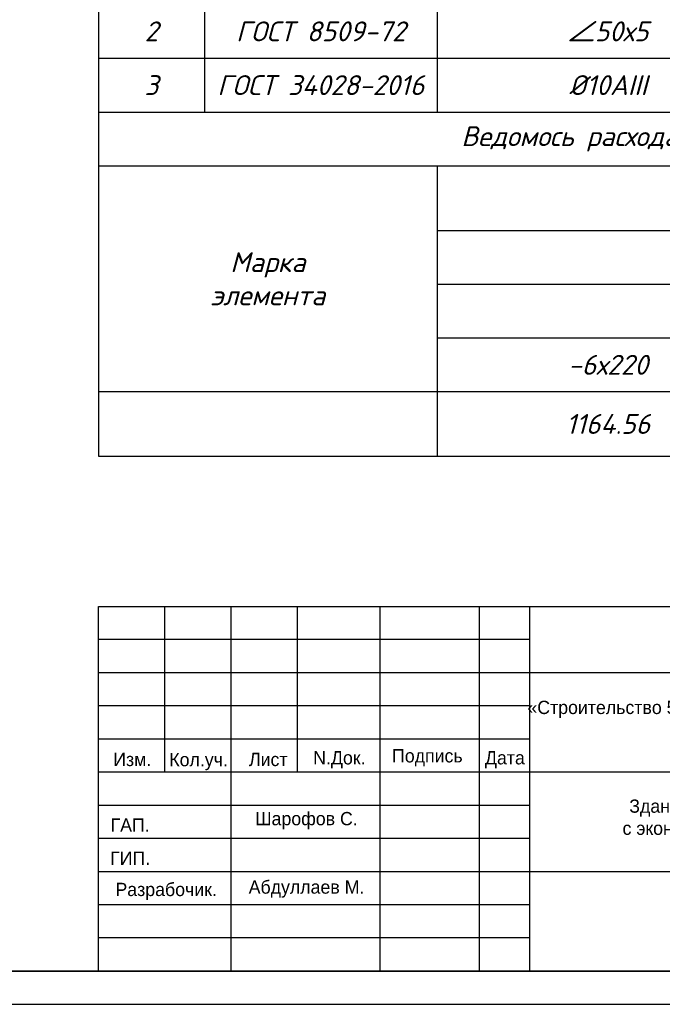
# Model space of a CAD drawing. Header units: millimetres. Extents: x -33345 to 4712671, y -3392 to 121473.
# Tile 313 of 656: x 1730388 to 1740073, y 44501 to 59351. Entities that reach past the tile are written whole.
import ezdxf

# ---------------------------------------------------------------- set-up
doc = ezdxf.new("R2010")
doc.units = ezdxf.units.MM
doc.layers.add('_линия', color=7, linetype='Continuous')
doc.layers.add('ACO-текст', color=7, linetype='Continuous', lineweight=20)
doc.layers.add('Текст', color=7, linetype='Continuous', lineweight=20)
doc.styles.add('ISOCPEUR', font='isocpeui.ttf', dxfattribs={"height": 300})
doc.styles.add('simp 0', font='isocpeui.ttf')
doc.styles.add('simplex 300', font='isocpeui.ttf', dxfattribs={"height": 300})
doc.styles.get("Standard").update_dxf_attribs({"font": 'arial.ttf'})
doc.styles.add('X-U-RW-01$0$StyleROMANS', font='GOTHIC.TTF')
doc.styles.add('новый', font='isocpeui.ttf', dxfattribs={"height": 250})
doc.styles.add('Тохир', font='isocpeui.ttf', dxfattribs={"oblique": 2, "height": 250})

# ---------------------------------------------------------------- blocks, each defined once
blk = doc.blocks.new('awertgre')
at = {"ltscale": 20}
blk.add_lwpolyline([(-49481172, 24226618), (-49439172, 24226618), (-49439172, 24196918), (-49481172, 24196918)], close=True, dxfattribs=at)
at = {"lineweight": 35}
blk.add_lwpolyline([(-49479172, 24226118), (-49439672, 24226118), (-49439672, 24197418), (-49479172, 24197418)], close=True, dxfattribs=at)
blk = doc.blocks.new('*T1195')
at = {"color": 0, "linetype": 'ByBlock', "lineweight": -2, "transparency": 16777216}
for p, q in [((0, 0), (18500, 0)), ((0, 0), (0, -20933)), ((18500, 0), (18500, -20933)), ((0, -1190), (18500, -1190)), ((1597, -1190), (1597, -15743)), ((5106, -1190), (5106, -15743)), ((10256, -1190), (10256, -15743)), ((12937, -1190), (12937, -15743)), ((14479, -1190), (14479, -15743)), ((16294, -1190), (16294, -15743)), ((0, -2604), (18500, -2604)), ((0, -3578), (18500, -3578)), ((0, -4389), (18500, -4389)), ((0, -5200), (18500, -5200)), ((0, -6011), (18500, -6011)), ((0, -6822), (18500, -6822)), ((0, -7633), (18500, -7633)), ((0, -8444), (18500, -8444)), ((0, -9255), (18500, -9255)), ((0, -10066), (18500, -10066)), ((0, -10877), (18500, -10877)), ((0, -11688), (18500, -11688)), ((0, -12499), (18500, -12499)), ((0, -13310), (18500, -13310)), ((0, -14121), (18500, -14121)), ((0, -14932), (18500, -14932)), ((0, -15743), (18500, -15743)), ((0, -16554), (18500, -16554)), ((5106, -16554), (5106, -20933)), ((5106, -17527), (18500, -17527)), ((16294, -17527), (16294, -20933)), ((5106, -18338), (16294, -18338)), ((5106, -19149), (16294, -19149)), ((10256, -19149), (10256, -20933)), ((12937, -19149), (12937, -20933)), ((14479, -19149), (14479, -20933)), ((0, -19960), (18500, -19960)), ((0, -20933), (18500, -20933))]:
    blk.add_line(p, q, dxfattribs=at)
at = {"color": 0, "lineweight": 25, "transparency": 16777216, "char_height": 300, "attachment_point": 5}
for s, insert, width, style in [('Спецификация материалов на Cтойкы на одном этажу ', (9250, -595), 18497, 'ISOCPEUR'), ('Марка поз', (798, -1897), 1593.63, 'ISOCPEUR'), ('L элемента, мм', (11596, -1897), 2678.11, 'ISOCPEUR'), ('Кол-   во', (13708, -1897), 1539.62, 'ISOCPEUR'), ('Масса   ед, кг', (15387, -1897), 1811.84, 'ISOCPEUR'), ('Обозначение', (3351, -1897), 3505.98, 'ISOCPEUR'), ('Наименование', (7681, -1897), 5146.91, 'ISOCPEUR'), ('Примеч.', (17397, -1897), 2202.92, 'ISOCPEUR'), ('{\\C230;Стойки СТ-1\\fISOCPEUR|b0|i1|c238|p34;     \\fISOCPEUR|b0|i1|c204|p34;шт}', (7681, -3091), 5146.91, 'ISOCPEUR'), ('{\\C230;95}', (13708, -3091), 1539.62, 'ISOCPEUR'), ('{\\C230;28.62}', (15387, -3091), 1811.84, 'Тохир'), ('{\\C230;2718.57}', (17397, -3091), 2202.92, 'Тохир'), ('1', (798, -3983), 1593.63, 'ISOCPEUR'), ('ГОСТ 105-76*', (3351, -3983), 3505.98, 'ISOCPEUR'), ('-6х270', (7681, -3983), 5146.91, 'ISOCPEUR'), ('120', (11596, -3983), 2678.11, 'ISOCPEUR'), ('2', (13708, -3983), 1539.62, 'ISOCPEUR'), ('{\\C5;1.24}', (15387, -3983), 1811.84, 'ISOCPEUR'), ('{\\C5;2.49}', (17397, -3983), 2202.92, 'ISOCPEUR'), ('2', (798, -4794), 1593.63, 'ISOCPEUR'), ('ГОСТ 8509-72', (3351, -4794), 3505.98, 'ISOCPEUR'), ('∠50х5', (7681, -4794), 5146.91, 'ISOCPEUR'), ('3400', (11596, -4794), 2678.11, 'ISOCPEUR'), ('2', (13708, -4794), 1539.62, 'ISOCPEUR'), ('{\\C5;12.82}', (15387, -4794), 1811.84, 'ISOCPEUR'), ('{\\C5;25.64}', (17397, -4794), 2202.92, 'ISOCPEUR'), ('3', (798, -5605), 1593.63, 'ISOCPEUR'), ('{\\C5;ГОСТ 34028-2016}', (3351, -5605), 3505.98, 'ISOCPEUR'), ('%%C10АIII', (7681, -5605), 5146.91, 'ISOCPEUR'), ('100', (11596, -5605), 2678.11, 'ISOCPEUR'), ('8', (13708, -5605), 1539.62, 'ISOCPEUR'), ('{\\C5;0.06}', (15387, -5605), 1811.84, 'ISOCPEUR'), ('{\\C5;0.49}', (17397, -5605), 2202.92, 'ISOCPEUR'), ('{\\C230;Стойки СТ-2\\fISOCPEUR|b0|i1|c238|p34;     \\fISOCPEUR|b0|i1|c204|p34;шт}', (7681, -6416), 5146.91, 'ISOCPEUR'), ('{\\C230;26}', (13708, -6416), 1539.62, 'ISOCPEUR'), ('{\\C230;57.36}', (15387, -6416), 1811.84, 'ISOCPEUR'), ('{\\C230;1491.39}', (17397, -6416), 2202.92, 'ISOCPEUR'), ('1', (798, -7227), 1593.63, 'ISOCPEUR'), ('ГОСТ 105-76*', (3351, -7227), 3505.98, 'ISOCPEUR'), ('-6х220', (7681, -7227), 5146.91, 'ISOCPEUR'), ('270', (11596, -7227), 2678.11, 'ISOCPEUR'), ('2', (13708, -7227), 1539.62, 'ISOCPEUR'), ('{\\C5;2.80}', (15387, -7227), 1811.84, 'ISOCPEUR'), ('{\\C5;5.60}', (17397, -7227), 2202.92, 'ISOCPEUR'), ('2', (798, -8038), 1593.63, 'ISOCPEUR'), ('ГОСТ 8509-72', (3351, -8038), 3505.98, 'ISOCPEUR'), ('∠50х5', (7681, -8038), 5146.91, 'ISOCPEUR'), ('3400', (11596, -8038), 2678.11, 'ISOCPEUR'), ('4', (13708, -8038), 1539.62, 'ISOCPEUR'), ('{\\C5;12.82}', (15387, -8038), 1811.84, 'ISOCPEUR'), ('{\\C5;51.27}', (17397, -8038), 2202.92, 'ISOCPEUR'), ('3', (798, -8849), 1593.63, 'ISOCPEUR'), ('{\\C5;ГОСТ 34028-2016}', (3351, -8849), 3505.98, 'ISOCPEUR'), ('%%C10АIII', (7681, -8849), 5146.91, 'ISOCPEUR'), ('100', (11596, -8849), 2678.11, 'ISOCPEUR'), ('8', (13708, -8849), 1539.62, 'ISOCPEUR'), ('{\\C5;0.06}', (15387, -8849), 1811.84, 'ISOCPEUR'), ('{\\C5;0.49}', (17397, -8849), 2202.92, 'ISOCPEUR'), ('{\\C230;Стойки СТ-3\\fISOCPEUR|b0|i1|c238|p34;     \\fISOCPEUR|b0|i1|c204|p34;шт}', (7681, -9660), 5146.91, 'ISOCPEUR'), ('{\\C230;82}', (13708, -9660), 1539.62, 'ISOCPEUR'), ('{\\C230;34.03}', (15387, -9660), 1811.84, 'Тохир'), ('{\\C230;2790.64}', (17397, -9660), 2202.92, 'Тохир'), ('1', (798, -10471), 1593.63, 'ISOCPEUR'), ('ГОСТ 105-76*', (3351, -10471), 3505.98, 'ISOCPEUR'), ('-6х120', (7681, -10471), 5146.91, 'ISOCPEUR'), ('370', (11596, -10471), 2678.11, 'ISOCPEUR'), ('2', (13708, -10471), 1539.62, 'ISOCPEUR'), ('{\\C5;4.71}', (15387, -10471), 1811.84, 'ISOCPEUR'), ('{\\C5;9.41}', (17397, -10471), 2202.92, 'ISOCPEUR'), ('2', (798, -11282), 1593.63, 'ISOCPEUR'), ('ГОСТ 8509-72', (3351, -11282), 3505.98, 'ISOCPEUR'), ('∠50х5', (7681, -11282), 5146.91, 'ISOCPEUR'), ('3200', (11596, -11282), 2678.11, 'ISOCPEUR'), ('2', (13708, -11282), 1539.62, 'ISOCPEUR'), ('{\\C5;12.06}', (15387, -11282), 1811.84, 'ISOCPEUR'), ('{\\C5;24.13}', (17397, -11282), 2202.92, 'ISOCPEUR'), ('3', (798, -12093), 1593.63, 'ISOCPEUR'), ('{\\C5;ГОСТ 34028-2016}', (3351, -12093), 3505.98, 'ISOCPEUR'), ('%%C10АIII', (7681, -12093), 5146.91, 'ISOCPEUR'), ('100', (11596, -12093), 2678.11, 'ISOCPEUR'), ('8', (13708, -12093), 1539.62, 'ISOCPEUR'), ('{\\C5;0.06}', (15387, -12093), 1811.84, 'ISOCPEUR'), ('{\\C5;0.49}', (17397, -12093), 2202.92, 'ISOCPEUR'), ('{\\C230;Стойки СТ-4\\fISOCPEUR|b0|i1|c238|p34;     \\fISOCPEUR|b0|i1|c204|p34;шт}', (7681, -12904), 5146.91, 'ISOCPEUR'), ('{\\C230;1}', (13708, -12904), 1539.62, 'ISOCPEUR'), ('{\\C230;59.90}', (15387, -12904), 1811.84, 'ISOCPEUR'), ('{\\C230;59.90}', (17397, -12904), 2202.92, 'ISOCPEUR'), ('ГОСТ 105-76*', (3351, -13715), 3505.98, 'ISOCPEUR'), ('1', (798, -13715), 1593.63, 'ISOCPEUR'), ('-6х220', (7681, -13715), 5146.91, 'ISOCPEUR'), ('370', (11596, -13715), 2678.11, 'ISOCPEUR'), ('2', (13708, -13715), 1539.62, 'ISOCPEUR'), ('{\\C5;5.58}', (15387, -13715), 1811.84, 'ISOCPEUR'), ('{\\C5;11.15}', (17397, -13715), 2202.92, 'ISOCPEUR'), ('2', (798, -14526), 1593.63, 'ISOCPEUR'), ('ГОСТ 8509-72', (3351, -14526), 3505.98, 'ISOCPEUR'), ('∠50х5', (7681, -14526), 5146.91, 'ISOCPEUR'), ('3200', (11596, -14526), 2678.11, 'ISOCPEUR'), ('4', (13708, -14526), 1539.62, 'ISOCPEUR'), ('{\\C5;12.06}', (15387, -14526), 1811.84, 'ISOCPEUR'), ('{\\C5;48.26}', (17397, -14526), 2202.92, 'ISOCPEUR'), ('3', (798, -15337), 1593.63, 'ISOCPEUR'), ('%%C10АIII', (7681, -15337), 5146.91, 'ISOCPEUR'), ('100', (11596, -15337), 2678.11, 'ISOCPEUR'), ('8', (13708, -15337), 1539.62, 'ISOCPEUR'), ('{\\C5;ГОСТ 34028-2016}', (3351, -15337), 3505.98, 'ISOCPEUR'), ('{\\C5;0.06}', (15387, -15337), 1811.84, 'ISOCPEUR'), ('{\\C5;0.49}', (17397, -15337), 2202.92, 'ISOCPEUR'), ('\\A1;Ведомось расхода стали на элемент, кг', (9250, -16148), 18497, 'ISOCPEUR'), ('\\A1;Изделия арматурные', (11803, -17040), 13391.39, 'ISOCPEUR'), ('Марка \\Pэлемента', (2553, -18257), 5102.61, 'ISOCPEUR'), ('\\A1; Арматура класса  А-III', (10700, -17933), 11185.47, 'ISOCPEUR'), ('Всего', (17397, -18744), 2202.92, 'Тохир'), ('{\\C5;ГОСТ 34028-2016}', (10700, -18744), 11185.47, 'ISOCPEUR'), ('∠50х5', (11596, -19555), 2678.11, 'ISOCPEUR'), ('%%C10АIII', (13708, -19555), 1539.62, 'ISOCPEUR'), ('Итого', (15387, -19555), 1811.84, 'Тохир'), ('1164.56', (7681, -20447), 5146.91, 'ISOCPEUR'), ('5795.24', (11596, -20447), 2678.11, 'новый'), ('100.69', (13708, -20447), 1539.62, 'simplex 300'), ('7060.50', (15387, -20447), 1811.84, 'simplex 300'), ('7060.50', (17397, -20447), 2202.92, 'ISOCPEUR')]:
    blk.add_mtext(s, dxfattribs=dict(at, insert=insert, width=width, style=style))
at = {"color": 0, "lineweight": 25, "transparency": 16777216, "insert": (7681, -19555), "char_height": 300, "width": 5146.91, "attachment_point": 5}
blk.add_mtext('{\\fISOCPEUR|b0|i1|c204|p34;-6х220\\fISOCPEUR|b0|i1|c0|p34; }', dxfattribs=at)
blk = doc.blocks.new('medgor')
at = {"ltscale": 25}
for p, q in [((-44011134, 22929075), (-44011134, 22934575)), ((-44010134, 22932075), (-44010134, 22934575)), ((-44009134, 22929075), (-44009134, 22934575)), ((-44008134, 22932075), (-44008134, 22934575)), ((-44006889, 22929075), (-44006889, 22934575)), ((-44005389, 22929075), (-44005389, 22934575)), ((-44004634, 22929075), (-44004634, 22934575)), ((-44004634, 22934075), (-44011134, 22934075)), ((-43992634, 22933575), (-44011134, 22933575)), ((-44004634, 22933075), (-44011134, 22933075)), ((-44004634, 22932575), (-44011134, 22932575)), ((-43992634, 22932075), (-44011134, 22932075)), ((-44004634, 22931575), (-44011134, 22931575)), ((-44004634, 22931075), (-44011134, 22931075)), ((-43992634, 22930575), (-44011134, 22930575)), ((-44004634, 22930075), (-44011134, 22930075)), ((-44004634, 22929575), (-44011134, 22929575))]:
    blk.add_line(p, q, dxfattribs=at)
blk.add_lwpolyline([(-44011134, 22934575), (-43992634, 22934575), (-43992634, 22929075), (-44011134, 22929075)], close=True, dxfattribs=at)
at = {"layer": 'Текст', "char_height": 200, "attachment_point": 8, "style": 'X-U-RW-01$0$StyleROMANS'}
for s, insert, width in [('\\pxqc;«Строительство 5-этажного административного здания Управления Департамента по борьбе с экономическими преступлениями города Ташкента»', (-43998711, 22932559), 11910.39), ('Изм.', (-44010625, 22932165), 748.42), ('Лист', (-44008575, 22932165), 748.42), ('Подпись', (-44006177, 22932165), 748.42), ('Кол.уч.', (-44009625, 22932105), 748.42), ('N.Док.', (-44007503, 22932135), 748.42), ('Дата', (-44005008, 22932135), 748.42), ('Здание Департамента по борьбе\\P с экономическими преступлениями', (-44001076, 22931070), 11910.39), ('ГАП.', (-44010657, 22931178), 748.42), ('Шарофов С.', (-44007998, 22931215), 2029.72), ('ГИП.', (-44010657, 22930678), 748.42), ('Разрабочик.', (-44010114, 22930147), 748.42), ('Абдуллаев М.', (-44007998, 22930183), 2180.46)]:
    blk.add_mtext(s, dxfattribs=dict(at, insert=insert, width=width))

msp = doc.modelspace()

# ---------------------------------------------------------------- block references
for name, p in [('*T1195', (1731575.221, 73701.326, 1359241.5)), ('medgor', (45742709.329, -22884073.497, 1359241.5))]:
    msp.add_blockref(name, p)
at = {"layer": '_линия', "color": 18, "true_color": 0x000000}
msp.add_blockref('awertgre', (51189747.158, -24152417.108, 1359241.5), dxfattribs=at)

# ---------------------------------------------------------------- texts
at = {"layer": 'ACO-текст', "char_height": 300, "width": 3709.09797, "attachment_point": 1, "style": 'simp 0'}
for insert in [(1492043.62, 58582.633, -2718483), (1606662.809, 58582.633, -1359241.5)]:
    msp.add_mtext('\\pi-651.92829,l900;Дюбель-шпильки\\P\\pi183.75353;М12х130', dxfattribs=dict(at, insert=insert))

doc.saveas('drawing.dxf')
